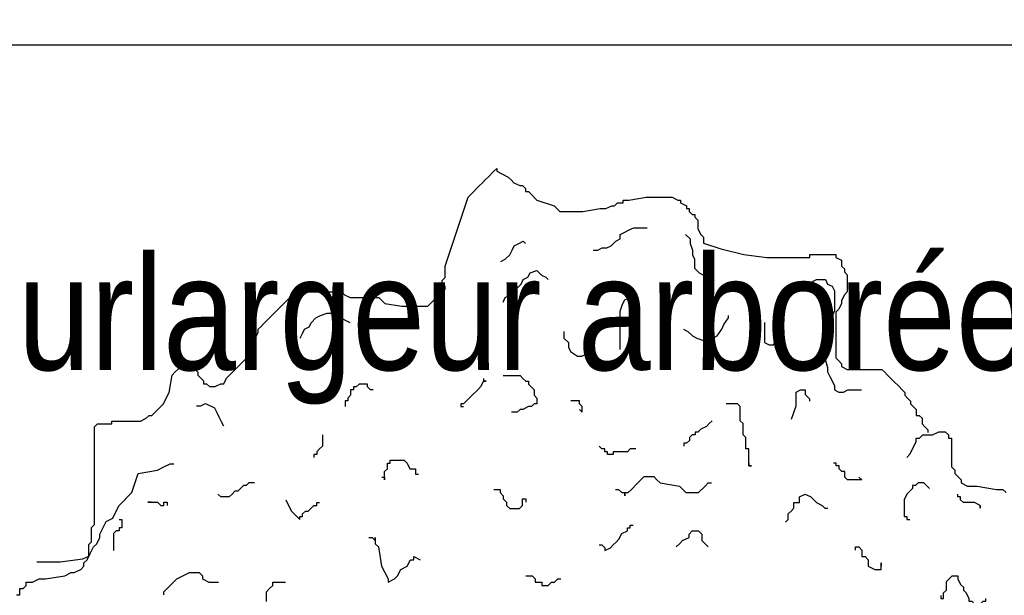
# Model space of a CAD drawing. Extents: x 1616800 to 1632437, y 2248456 to 2251974.
# Tile 285 of 399: x 1619122.72 to 1619125.47, y 2251168.9 to 2251170.51. Entities that reach past the tile are written whole.
import ezdxf

# ---------------------------------------------------------------- set-up
doc = ezdxf.new("R2010")
doc.units = 0
doc.header["$LTSCALE"] = 2
doc.header["$PDMODE"] = 3
doc.header["$PDSIZE"] = 0.2
doc.linetypes.add('CONTINU', pattern=[0])
doc.layers.get('Defpoints').update_dxf_attribs({"linetype": 'CONTINUOUS'})
doc.layers.add('0000-PAP-PROFIL EN TRAVERS DE PRINCIPE', color=7, linetype='CONTINUOUS')
doc.layers.add('00profil', color=7, linetype='CONTINUOUS')
doc.styles.add('Arial', font='ARIALN.TTF')
doc.styles.get("Standard").update_dxf_attribs({"font": 'arial.ttf'})
doc.dimstyles.get("Standard").update_dxf_attribs({"dimtxt": 0.18, "dimasz": 0.18, "dimexe": 0.18, "dimexo": 0.0625, "dimgap": 0.09, "dimtad": 0, "dimtih": 1, "dimtoh": 1, "dimdec": 4, "dimzin": 0, "dimdsep": 46, "dimtxsty": 'Standard', "dimcen": 0.09, "dimadec": 0, "dimazin": 0, "dimtfac": 1, "dimtdec": 4, "dimtofl": 0, "dimtmove": 0, "dimatfit": 3, "dimfxl": 1, "dimtolj": 1, "dimtzin": 0, "dimarcsym": 0})

# ---------------------------------------------------------------- blocks, each defined once
blk = doc.blocks.new('*D207')
at = {"layer": '0000-PAP-PROFIL EN TRAVERS DE PRINCIPE', "color": 0, "lineweight": -2, "ltscale": 0.6, "transparency": 16777216}
for p, q in [((1619122.1444, 2251162.6371), (1619122.1444, 2251168.2047)), ((1619125.8727, 2251163.3636), (1619125.8727, 2251168.2047))]:
    blk.add_line(p, q, dxfattribs=at)
at = {"layer": '0000-PAP-PROFIL EN TRAVERS DE PRINCIPE', "color": 0, "linetype": 'Continuous', "lineweight": -2, "ltscale": 0.6, "transparency": 16777216}
blk.add_line((1619122.5444, 2251168.2047), (1619125.4727, 2251168.2047), dxfattribs=at)
at = {"layer": '0000-PAP-PROFIL EN TRAVERS DE PRINCIPE', "color": 0, "ltscale": 0.6, "transparency": 16777216}
for points in [[(1619122.5444, 2251168.2714), (1619122.5444, 2251168.1381), (1619122.1444, 2251168.2047)], [(1619125.4727, 2251168.2714), (1619125.4727, 2251168.1381), (1619125.8727, 2251168.2047)]]:
    blk.add_solid(points, dxfattribs=at)
at = {"layer": 'Defpoints', "color": 0, "ltscale": 0.6, "transparency": 16777216}
for p in [(1619125.8727, 2251168.2047), (1619125.8727, 2251163.3636), (1619122.1444, 2251162.6371)]:
    blk.add_point(p, dxfattribs=at)
at = {"layer": '0000-PAP-PROFIL EN TRAVERS DE PRINCIPE', "color": 0, "ltscale": 0.6, "transparency": 16777216, "insert": (1619119.3561, 2251168.3547), "char_height": 0.32, "attachment_point": 5, "style": 'Arial'}
blk.add_mtext('\\A1;Variable Mini 3.5 m et maxi 4 m', dxfattribs=at)
blk = doc.blocks.new('*D208')
at = {"layer": '0000-PAP-PROFIL EN TRAVERS DE PRINCIPE', "color": 0, "linetype": 'Continuous', "lineweight": -2, "ltscale": 0.6, "transparency": 16777216}
for p, q in [((1619121.7299, 2251169.6386), (1619121.3299, 2251169.6386)), ((1619126.2774, 2251169.6386), (1619126.6774, 2251169.6386))]:
    blk.add_line(p, q, dxfattribs=at)
at = {"layer": '0000-PAP-PROFIL EN TRAVERS DE PRINCIPE', "color": 0, "lineweight": -2, "ltscale": 0.6, "transparency": 16777216}
for p, q in [((1619122.1299, 2251169.1332), (1619122.1299, 2251169.6386)), ((1619125.8774, 2251167.4197), (1619125.8774, 2251169.6386))]:
    blk.add_line(p, q, dxfattribs=at)
at = {"layer": '0000-PAP-PROFIL EN TRAVERS DE PRINCIPE', "color": 0, "ltscale": 0.6, "transparency": 16777216}
for points in [[(1619121.7299, 2251169.7052), (1619121.7299, 2251169.5719), (1619122.1299, 2251169.6386)], [(1619126.2774, 2251169.7052), (1619126.2774, 2251169.5719), (1619125.8774, 2251169.6386)]]:
    blk.add_solid(points, dxfattribs=at)
at = {"layer": 'Defpoints', "color": 0, "ltscale": 0.6, "transparency": 16777216}
for p in [(1619125.8774, 2251169.6386), (1619122.1299, 2251169.1332), (1619125.8774, 2251167.4197)]:
    blk.add_point(p, dxfattribs=at)
at = {"layer": '0000-PAP-PROFIL EN TRAVERS DE PRINCIPE', "color": 0, "ltscale": 0.6, "transparency": 16777216, "insert": (1619124.0036, 2251169.6386), "char_height": 0.32, "attachment_point": 5, "style": 'Arial'}
blk.add_mtext('\\A1;Surlargeur arborée', dxfattribs=at)
blk = doc.blocks.new('BEAUTIFUL TREE')
at = {"layer": '00profil', "color": 8}
for points in [[(-1.965, 6.5765), (-1.8837, 6.5765), (-1.8025, 6.5867), (-1.7822, 6.5968), (-1.7822, 6.6374), (-1.772, 6.6476), (-1.772, 6.6983), (-1.7619, 6.7085), (-1.7619, 7.0536), (-1.7517, 7.0638), (-1.7009, 7.0638), (-1.7009, 7.0739), (-1.5994, 7.0739), (-1.5791, 7.0841), (-1.5689, 7.0942), (-1.5588, 7.0942), (-1.5385, 7.1145), (-1.5283, 7.1247), (-1.5182, 7.1348), (-1.508, 7.1551), (-1.4979, 7.1754), (-1.4877, 7.2363), (-1.4775, 7.2465), (-1.4674, 7.2566), (-1.4572, 7.2668), (-1.4166, 7.2668), (-1.4065, 7.2566), (-1.3963, 7.2465), (-1.3963, 7.2363), (-1.376, 7.216), (-1.376, 7.2059), (-1.3658, 7.2059), (-1.3557, 7.1957), (-1.3354, 7.1957), (-1.3151, 7.2059), (-1.3049, 7.2059), (-1.2948, 7.2262), (-1.2846, 7.2363), (-1.2745, 7.2465), (-1.2135, 7.3074), (-1.1932, 7.3683), (-1.1831, 7.3886), (-1.1831, 7.3987), (-1.1729, 7.4089), (-1.1628, 7.419), (-1.1018, 7.4799), (-1.0815, 7.5002), (-1.0612, 7.5205), (-1.0511, 7.5307), (-0.8886, 7.5307), (-0.8784, 7.5205), (-0.8581, 7.5104), (-0.7566, 7.5104), (-0.7464, 7.5002), (-0.7363, 7.4901), (-0.6753, 7.4799), (-0.5839, 7.4799), (-0.5738, 7.4901), (-0.5636, 7.5002), (-0.5433, 7.5205), (-0.5332, 7.5307), (-0.523, 7.5408), (-0.523, 7.551), (-0.5332, 7.551), (-0.5332, 7.5713), (-0.523, 7.5814), (-0.523, 7.622), (-0.4418, 7.8657), (-0.4215, 7.886), (-0.4113, 7.8961), (-0.4012, 7.9063), (-0.391, 7.9164), (-0.3808, 7.9266), (-0.3707, 7.9367), (-0.3504, 7.957), (-0.3402, 7.9672), (-0.3402, 7.957), (-0.3199, 7.9469), (-0.2996, 7.9367), (-0.2895, 7.9266), (-0.2793, 7.9164), (-0.259, 7.9063), (-0.2488, 7.9063), (-0.2387, 7.8961), (-0.2387, 7.886), (-0.2285, 7.886), (-0.2184, 7.8758), (-0.1981, 7.8555), (-0.1371, 7.8352), (-0.1168, 7.8149), (-0.0356, 7.8149), (0.0253, 7.8251), (0.0457, 7.8251), (0.066, 7.8352), (0.0761, 7.8352), (0.0863, 7.8454), (0.1066, 7.8454), (0.1066, 7.8555), (0.1269, 7.8555), (0.1878, 7.8657), (0.2792, 7.8657), (0.2995, 7.8555), (0.3097, 7.8555), (0.3097, 7.8454), (0.33, 7.8352), (0.33, 7.8251), (0.3401, 7.8251), (0.3401, 7.8149), (0.3503, 7.8048), (0.3604, 7.8048), (0.3604, 7.7946), (0.3706, 7.7845), (0.3706, 7.754), (0.3808, 7.7337), (0.3909, 7.7236), (0.3909, 7.7032), (0.4518, 7.6829), (0.5331, 7.6626), (0.6143, 7.6525), (0.7666, 7.6525), (0.7666, 7.6626), (0.858, 7.6626), (0.858, 7.6525), (0.8783, 7.6423), (0.8783, 7.622), (0.8885, 7.6119), (0.8885, 7.6017), (0.8986, 7.5916), (0.8986, 7.5307), (0.8885, 7.5205), (0.8783, 7.5002), (0.8783, 7.4901), (0.8682, 7.4698), (0.858, 7.4596), (0.858, 7.2972), (0.8682, 7.2871), (0.8783, 7.2769), (0.8783, 7.2668), (0.8986, 7.2566), (1.0205, 7.2566), (1.0307, 7.2465), (1.0408, 7.2363), (1.051, 7.2262), (1.0611, 7.216), (1.0814, 7.1957), (1.0916, 7.1856), (1.1017, 7.1754), (1.1017, 7.1653), (1.1119, 7.1551), (1.122, 7.145), (1.122, 7.1348), (1.1322, 7.1247), (1.1424, 7.1145), (1.1424, 7.0942), (1.1525, 7.0942), (1.1627, 7.0841), (1.1627, 7.0638), (1.1728, 7.0536), (1.183, 7.0435), (1.183, 7.0333)], [(0.0006, 7.6779), (0.0166, 7.6779), (0.0325, 7.6859), (0.0484, 7.6859), (0.0644, 7.6939), (0.0803, 7.7098), (0.0962, 7.7178), (0.0962, 7.7337), (0.1122, 7.7417), (0.1281, 7.7496), (0.144, 7.7576), (0.1918, 7.7576)], [(0.3273, 7.7337), (0.3432, 7.7178), (0.3432, 7.7018), (0.3512, 7.6779), (0.3512, 7.662), (0.3591, 7.6461), (0.3591, 7.6142), (0.3751, 7.5983), (0.391, 7.5903), (0.399, 7.5744), (0.4229, 7.5744)], [(-0.326, 7.6381), (-0.3101, 7.6461), (-0.2942, 7.662), (-0.2862, 7.6779), (-0.2782, 7.6939), (-0.2623, 7.7018), (-0.2464, 7.7098), (-0.2384, 7.7018)], [(-0.3181, 7.4948), (-0.3101, 7.5107), (-0.2942, 7.5187), (-0.2782, 7.5346), (-0.2543, 7.5585), (-0.2464, 7.5744), (-0.2304, 7.5824), (-0.2225, 7.5983), (-0.1986, 7.6063), (-0.1826, 7.5903), (-0.1667, 7.5824), (-0.1587, 7.5744)], [(0.7495, 7.5505), (0.7734, 7.5664), (0.7894, 7.5744), (0.8212, 7.5744), (0.8292, 7.5585), (0.8451, 7.5505), (0.8531, 7.5346), (0.8531, 7.4629), (0.8451, 7.447), (0.8292, 7.4311)], [(0.0962, 7.3275), (0.0962, 7.4629), (0.1042, 7.4868), (0.1122, 7.5027), (0.1281, 7.5107), (0.1361, 7.5107)], [(-1.0351, 7.3673), (-1.0271, 7.3833), (-1.0192, 7.3992), (-1.0032, 7.4072), (-0.9953, 7.4231), (-0.9793, 7.439), (-0.9634, 7.447), (-0.9395, 7.455), (-0.9236, 7.455), (-0.9076, 7.447), (-0.8917, 7.439), (-0.8758, 7.4311), (-0.8598, 7.4231)], [(0.3193, 7.3992), (0.3352, 7.3912), (0.3512, 7.3753), (0.3671, 7.3673), (0.391, 7.3594), (0.4069, 7.3594), (0.4229, 7.3673), (0.4388, 7.3753), (0.4547, 7.3992), (0.4627, 7.4151), (0.4786, 7.439), (0.4786, 7.447)], [(0.6061, 7.4231), (0.6061, 7.3514), (0.6221, 7.3435), (0.638, 7.3435), (0.6539, 7.3753), (0.6699, 7.3833), (0.6699, 7.3912)], [(-0.103, 7.3912), (-0.103, 7.3673), (-0.087, 7.3514), (-0.087, 7.3355), (-0.0791, 7.3196), (-0.0552, 7.3036), (-0.0392, 7.3036), (-0.0233, 7.3116), (-0.0233, 7.3196)], [(0.8212, 7.2877), (0.8292, 7.2638), (0.8292, 7.2479), (0.8372, 7.232), (0.8531, 7.2001), (0.8531, 7.1842), (0.869, 7.1762), (0.885, 7.1762), (0.9009, 7.1842), (0.9487, 7.1842)], [(-0.7767, 7.185), (-0.7867, 7.185), (-0.7967, 7.195), (-0.7967, 7.205), (-0.8266, 7.205), (-0.8366, 7.195), (-0.8466, 7.195), (-0.8466, 7.185), (-0.8566, 7.185), (-0.8566, 7.1651), (-0.8665, 7.1551), (-0.8665, 7.1451), (-0.8765, 7.1451), (-0.8765, 7.1252)], [(-0.3876, 7.2249), (-0.3876, 7.215), (-0.3776, 7.215), (-0.3876, 7.215), (-0.3975, 7.195), (-0.4075, 7.185), (-0.4275, 7.1651), (-0.4474, 7.1451), (-0.4574, 7.1352), (-0.4674, 7.1352), (-0.4674, 7.1252), (-0.4574, 7.1252)], [(-0.3177, 7.2349), (-0.2578, 7.2349), (-0.2479, 7.2249), (-0.2379, 7.215), (-0.2279, 7.215), (-0.2279, 7.205), (-0.208, 7.185), (-0.208, 7.1651), (-0.198, 7.1551), (-0.198, 7.1352), (-0.208, 7.1352), (-0.2179, 7.1252), (-0.2279, 7.1252), (-0.2479, 7.1152), (-0.2578, 7.1152), (-0.2678, 7.1052), (-0.2878, 7.1052)], [(0.7017, 7.0806), (0.7097, 7.1045), (0.7177, 7.1284), (0.7177, 7.1762), (0.7336, 7.1842), (0.7495, 7.1842), (0.7495, 7.1683), (0.7655, 7.1523), (0.7655, 7.1444)], [(-1.4016, 7.1284), (-1.3857, 7.1284), (-1.3697, 7.1364), (-1.3379, 7.1205), (-1.3299, 7.1045), (-1.3219, 7.0886), (-1.314, 7.0727), (-1.306, 7.0568)], [(-0.0483, 7.1152), (-0.0383, 7.1052), (-0.0383, 7.1252), (-0.0483, 7.1352), (-0.0483, 7.1451), (-0.0782, 7.1451)], [(0.5504, 6.9257), (0.5504, 6.9157), (0.5604, 6.9157), (0.5504, 6.9157), (0.5504, 6.9756), (0.5404, 6.9756), (0.5404, 7.0155), (0.5305, 7.0254), (0.5305, 7.0653), (0.5205, 7.0753), (0.5205, 7.1252), (0.5105, 7.1352), (0.4706, 7.1352)], [(0.4207, 7.0753), (0.4107, 7.0653), (0.4007, 7.0554), (0.3808, 7.0454), (0.3708, 7.0354), (0.3608, 7.0354), (0.3608, 7.0254), (0.3508, 7.0254), (0.3409, 7.0155), (0.3409, 7.0055), (0.3309, 6.9955), (0.3209, 6.9955), (0.3209, 6.9855)], [(1.1087, 6.9458), (1.12, 6.9571), (1.1313, 6.9797), (1.1426, 7.0023), (1.1426, 7.0136), (1.154, 7.0136), (1.1653, 7.025), (1.1992, 7.025), (1.2219, 7.0363), (1.2445, 7.0363), (1.2558, 7.025), (1.2558, 7.0136), (1.2671, 7.0136), (1.2671, 6.9119), (1.2784, 6.9005), (1.2784, 6.8892), (1.2897, 6.8779), (1.3011, 6.8666), (1.3011, 6.8553), (1.3237, 6.844), (1.3576, 6.844), (1.4255, 6.8327), (1.4482, 6.8327), (1.4595, 6.8214)], [(-0.9563, 7.0254), (-0.9563, 6.9855), (-0.9663, 6.9756), (-0.9763, 6.9656), (-0.9763, 6.9556), (-0.9863, 6.9556), (-0.9863, 6.9456)], [(0.1513, 6.9756), (0.1313, 6.9756), (0.1213, 6.9656), (0.0714, 6.9656), (0.0714, 6.9556), (0.0515, 6.9556), (0.0515, 6.9656), (0.0415, 6.9656), (0.0415, 6.9756), (0.0315, 6.9756), (0.0216, 6.9855)], [(-0.7468, 6.8758), (-0.7368, 6.8758), (-0.7368, 6.8659), (-0.7368, 6.8958), (-0.7268, 6.9058), (-0.7268, 6.9257), (-0.7169, 6.9257), (-0.7169, 6.9357), (-0.667, 6.9357), (-0.657, 6.9257), (-0.647, 6.9058), (-0.6271, 6.9058), (-0.6271, 6.8858), (-0.6171, 6.8858)], [(0.9396, 6.8758), (0.9496, 6.8659), (0.8997, 6.8659), (0.8897, 6.8758), (0.8897, 6.8958), (0.8797, 6.8958), (0.8697, 6.9058), (0.8697, 6.9157), (0.8598, 6.9157), (0.8598, 6.9257), (0.8498, 6.9257)], [(-2.0369, 6.4594), (-2.0256, 6.4594), (-2.0256, 6.482), (-2.0143, 6.482), (-2.003, 6.4934), (-2.003, 6.5047), (-1.9803, 6.5047), (-1.9577, 6.516), (-1.9351, 6.516), (-1.8672, 6.5273), (-1.8445, 6.5386), (-1.8332, 6.5386), (-1.8106, 6.5499), (-1.7993, 6.5612), (-1.7993, 6.5725), (-1.788, 6.5838), (-1.7767, 6.6065), (-1.7653, 6.6291), (-1.754, 6.6404), (-1.7427, 6.663), (-1.7427, 6.6743), (-1.7201, 6.7196), (-1.6975, 6.7309), (-1.6861, 6.7535), (-1.6748, 6.7761), (-1.6296, 6.8214), (-1.6069, 6.8892), (-1.539, 6.9005), (-1.5164, 6.9119), (-1.4938, 6.9232), (-1.4819, 6.9232)], [(-1.1958, 6.8559), (-1.2158, 6.8559), (-1.2258, 6.8459), (-1.2357, 6.8459), (-1.2457, 6.8359), (-1.2557, 6.826), (-1.2657, 6.826), (-1.2757, 6.816), (-1.2856, 6.806), (-1.3156, 6.806), (-1.3256, 6.816)], [(0.079, 6.8327), (0.0903, 6.8327), (0.1017, 6.8214), (0.113, 6.8214), (0.113, 6.8101), (0.113, 6.8214), (0.1243, 6.8214), (0.1356, 6.8327), (0.1582, 6.8553), (0.1695, 6.8666), (0.1809, 6.8779), (0.2148, 6.8779), (0.2261, 6.8666), (0.2374, 6.8553), (0.3053, 6.844), (0.328, 6.8214), (0.3732, 6.8214), (0.3958, 6.844), (0.4072, 6.8553), (0.4185, 6.8553)], [(1.189, 6.8359), (1.1791, 6.8459), (1.1691, 6.8559), (1.1491, 6.8559), (1.1392, 6.8459), (1.1292, 6.8459), (1.1292, 6.8359), (1.1092, 6.816), (1.0992, 6.796), (1.0992, 6.7362), (1.1092, 6.7362), (1.1092, 6.7262), (1.1192, 6.7262)], [(-0.351, 6.8327), (-0.3283, 6.8327), (-0.3283, 6.8214), (-0.317, 6.8101), (-0.317, 6.7987), (-0.3057, 6.7874), (-0.3057, 6.7761), (-0.2944, 6.7648), (-0.2604, 6.7648), (-0.2491, 6.7761), (-0.2491, 6.7987), (-0.2378, 6.7987), (-0.2378, 6.7874)], [(-1.573, 6.7874), (-1.5617, 6.7874), (-1.573, 6.7874), (-1.539, 6.7874), (-1.5277, 6.7761), (-1.5164, 6.7761), (-1.5164, 6.7874), (-1.5051, 6.7874), (-1.5051, 6.7761)], [(-1.0861, 6.796), (-1.0761, 6.7761), (-1.0661, 6.7561), (-1.0462, 6.7362), (-1.0362, 6.7262), (-1.0362, 6.7362), (-1.0262, 6.7362), (-1.0262, 6.7462), (-1.0162, 6.7561), (-1.0062, 6.7561), (-0.9963, 6.7661), (-0.9863, 6.7761), (-0.9763, 6.7761), (-0.9763, 6.7861), (-0.9663, 6.7861)], [(0.6801, 6.7162), (0.6901, 6.7262), (0.6901, 6.7462), (0.7001, 6.7561), (0.7101, 6.7661), (0.7101, 6.7861), (0.73, 6.7861), (0.73, 6.806), (0.75, 6.816), (0.7699, 6.806), (0.7899, 6.7861), (0.8099, 6.7761), (0.8198, 6.7661), (0.8298, 6.7661)], [(1.3687, 6.7761), (1.3687, 6.7661), (1.3687, 6.7761), (1.3487, 6.7861), (1.3088, 6.7861), (1.2988, 6.796), (1.2988, 6.806), (1.2888, 6.806), (1.2888, 6.816)], [(-1.6748, 6.7262), (-1.6648, 6.7262), (-1.6648, 6.6963), (-1.6748, 6.6963), (-1.6748, 6.6863), (-1.6848, 6.6863), (-1.6948, 6.6763), (-1.6948, 6.6165)], [(0.0216, 6.6364), (0.0315, 6.6364), (0.0415, 6.6265), (0.0415, 6.6165), (0.0615, 6.6265), (0.0714, 6.6364), (0.0814, 6.6464), (0.0914, 6.6564), (0.1014, 6.6763), (0.1213, 6.6863), (0.1213, 6.6963), (0.1313, 6.6963), (0.1313, 6.7063), (0.1413, 6.7063)], [(0.294, 6.6291), (0.3053, 6.6404), (0.3166, 6.6517), (0.3393, 6.663), (0.3393, 6.6743), (0.3506, 6.6856), (0.3732, 6.6856), (0.3845, 6.6743), (0.3845, 6.6517), (0.4072, 6.6291)], [(-0.7922, 6.663), (-0.7809, 6.663), (-0.7696, 6.6517), (-0.7696, 6.663), (-0.7696, 6.6404), (-0.7583, 6.6291), (-0.747, 6.5612), (-0.7357, 6.5386), (-0.7243, 6.516), (-0.7243, 6.5047), (-0.7017, 6.516), (-0.6904, 6.5273), (-0.6791, 6.5499), (-0.6565, 6.5612), (-0.6451, 6.5838), (-0.6338, 6.5838), (-0.6338, 6.5952), (-0.6112, 6.5838)], [(0.9277, 6.6178), (0.9277, 6.6291), (0.939, 6.6291), (0.9503, 6.6178), (0.9503, 6.5952), (0.9616, 6.5952), (0.9729, 6.5838), (0.9729, 6.5612), (0.9956, 6.5499), (1.0182, 6.5499), (1.0182, 6.5725), (1.0182, 6.5612)], [(-1.5164, 6.4594), (-1.5164, 6.4707), (-1.4938, 6.4934), (-1.4711, 6.516), (-1.4259, 6.5386), (-1.3919, 6.5386), (-1.3806, 6.5273), (-1.3806, 6.516), (-1.358, 6.5047), (-1.3241, 6.5047)], [(-0.2378, 6.5273), (-0.2152, 6.5273), (-0.2039, 6.516), (-0.2039, 6.5047), (-0.1812, 6.5047), (-0.1812, 6.4934), (-0.1586, 6.4934), (-0.1473, 6.5047), (-0.136, 6.5047), (-0.1246, 6.516), (-0.1133, 6.516)], [(1.229, 6.4569), (1.229, 6.4469), (1.2389, 6.4469), (1.2389, 6.4669), (1.2489, 6.4768), (1.2489, 6.5068), (1.2589, 6.5167), (1.2689, 6.5267), (1.2888, 6.5267), (1.2888, 6.5167), (1.2988, 6.4968), (1.3088, 6.4868), (1.3088, 6.4768), (1.3188, 6.4669), (1.3287, 6.4469), (1.3287, 6.4369), (1.3387, 6.4369), (1.3487, 6.427), (1.3687, 6.427), (1.3786, 6.4369), (1.3886, 6.4369), (1.3886, 6.4469)], [(-1.1543, 6.4368), (-1.1543, 6.4707), (-1.143, 6.482), (-1.1317, 6.4934), (-1.1317, 6.5047), (-1.0864, 6.5047)]]:
    blk.add_lwpolyline(points, dxfattribs=at)
blk = doc.blocks.new('*D212')
at = {"layer": '0000-PAP-PROFIL EN TRAVERS DE PRINCIPE', "color": 0, "linetype": 'CONTINU', "lineweight": -2, "ltscale": 0.03, "transparency": 16777216}
for p, q in [((1619122.1251, 2251166.8008), (1619122.1251, 2251170.4377)), ((1619138.3774, 2251167.8417), (1619138.3774, 2251170.4377))]:
    blk.add_line(p, q, dxfattribs=at)
at = {"layer": '0000-PAP-PROFIL EN TRAVERS DE PRINCIPE', "color": 0, "linetype": 'Continuous', "lineweight": -2, "ltscale": 0.03, "transparency": 16777216}
for p, q in [((1619122.5251, 2251170.4377), (1619126.6099, 2251170.4377)), ((1619137.9774, 2251170.4377), (1619133.8926, 2251170.4377))]:
    blk.add_line(p, q, dxfattribs=at)
at = {"layer": '0000-PAP-PROFIL EN TRAVERS DE PRINCIPE', "color": 0, "linetype": 'CONTINU', "ltscale": 0.03, "transparency": 16777216}
for points in [[(1619122.5251, 2251170.5044), (1619122.5251, 2251170.3711), (1619122.1251, 2251170.4377)], [(1619137.9774, 2251170.5044), (1619137.9774, 2251170.3711), (1619138.3774, 2251170.4377)]]:
    blk.add_solid(points, dxfattribs=at)
at = {"layer": 'Defpoints', "color": 0, "linetype": 'CONTINU', "ltscale": 0.03, "transparency": 16777216}
for p in [(1619138.3774, 2251170.4377), (1619138.3774, 2251167.8417), (1619122.1251, 2251166.8008)]:
    blk.add_point(p, dxfattribs=at)
at = {"layer": '0000-PAP-PROFIL EN TRAVERS DE PRINCIPE', "color": 0, "linetype": 'CONTINU', "ltscale": 0.03, "transparency": 16777216, "insert": (1619130.2513, 2251170.4377), "char_height": 0.32, "attachment_point": 5, "style": 'Arial'}
blk.add_mtext('\\A1;Emprise variable Mini 16.00m et maxi16.50m', dxfattribs=at)

msp = doc.modelspace()

# ---------------------------------------------------------------- block references
at = {"layer": '0000-PAP-PROFIL EN TRAVERS DE PRINCIPE', "xscale": 0.7926578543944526, "yscale": 0.7926578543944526, "zscale": 0.7926578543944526}
msp.add_blockref('BEAUTIFUL TREE', (1619124.3213, 2251163.7766), dxfattribs=at)

# ---------------------------------------------------------------- dimensions: what is measured, and where the dimension line sits
at = {"layer": '0000-PAP-PROFIL EN TRAVERS DE PRINCIPE', "color": 1, "linetype": 'CONTINU', "ltscale": 0.03}
dim = msp.add_linear_dim(base=(1619138.3774, 2251170.4377), p1=(1619122.1251, 2251166.8008), p2=(1619138.3774, 2251167.8417), text='Emprise variable Mini 16.00m et maxi16.50m', dimstyle='Standard', override={"dimscale": 40, "dimtxt": 0.008, "dimasz": 0.01, "dimexe": 0, "dimexo": 0, "dimgap": 0, "dimtih": 0, "dimtoh": 0, "dimdec": 2, "dimtxsty": 'Arial', "dimcen": 1.5, "dimtmove": 1, "dimfxl": 1.25, "dimfxlon": 1}, dxfattribs=at)
dim.commit()
dim.dimension.update_dxf_attribs({"geometry": '*D212', "text_midpoint": (1619130.2513, 2251170.4377)})
at = {"layer": '0000-PAP-PROFIL EN TRAVERS DE PRINCIPE', "ltscale": 0.6}
dim = msp.add_linear_dim(base=(1619125.8727, 2251168.2047), p1=(1619122.1444, 2251162.6371), p2=(1619125.8727, 2251163.3636), text='Variable Mini 3.5 m et maxi 4 m', dimstyle='Standard', override={"dimscale": 40, "dimtxt": 0.008, "dimasz": 0.01, "dimexe": 0, "dimexo": 0, "dimgap": 0, "dimtih": 0, "dimtoh": 0, "dimdec": 2, "dimtxsty": 'Arial', "dimcen": 1.5, "dimtmove": 1, "dimfxl": 1.25, "dimfxlon": 1}, dxfattribs=at)
dim.commit()
dim.dimension.update_dxf_attribs({"geometry": '*D207', "text_midpoint": (1619119.3561, 2251168.3547), "dimtype": 160})
dim = msp.add_linear_dim(base=(1619125.8774, 2251169.6386), p1=(1619122.1299, 2251169.1332), p2=(1619125.8774, 2251167.4197), text='Surlargeur arborée', dimstyle='Standard', override={"dimscale": 40, "dimtxt": 0.008, "dimasz": 0.01, "dimexe": 0, "dimexo": 0, "dimgap": 0, "dimtih": 0, "dimtoh": 0, "dimdec": 2, "dimtxsty": 'Arial', "dimcen": 1.5, "dimtmove": 1, "dimfxl": 1.25, "dimfxlon": 1}, dxfattribs=at)
dim.commit()
dim.dimension.update_dxf_attribs({"geometry": '*D208', "text_midpoint": (1619124.0036, 2251169.6386)})

doc.saveas('drawing.dxf')
